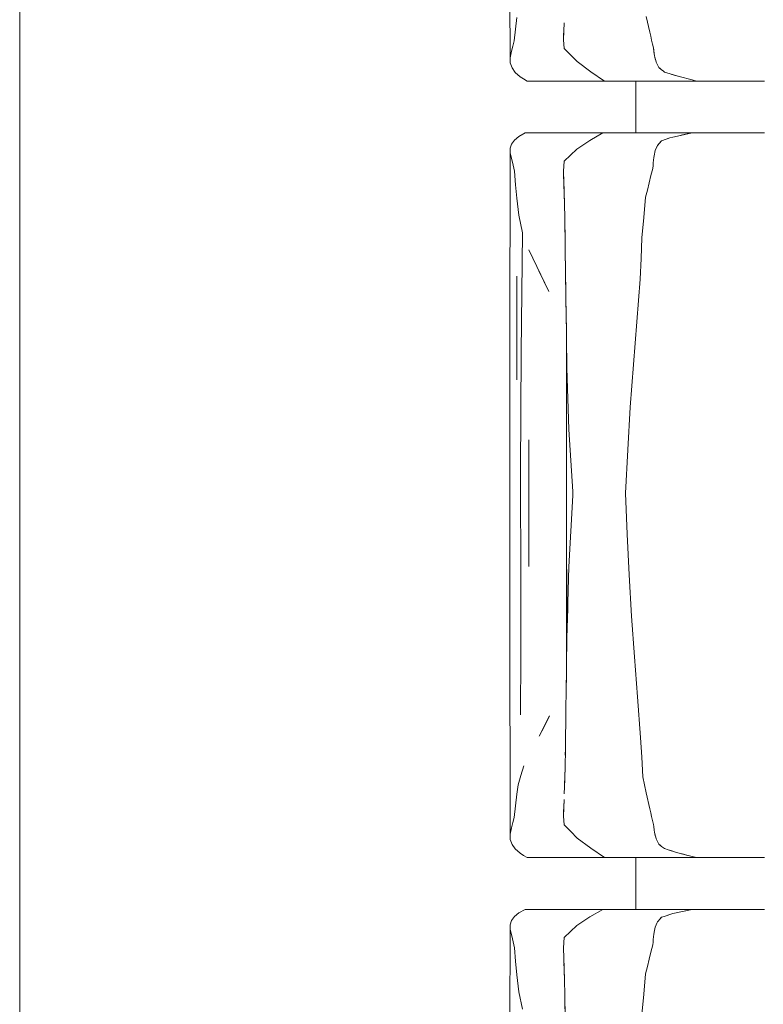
# Model space of a CAD drawing. Header units: millimetres. Extents: x -261 to 187, y -214 to 106.
# Tile 664 of 1056: x -209.987 to -209.411, y 10.916 to 11.679. Entities that reach past the tile are written whole.
import ezdxf

# ---------------------------------------------------------------- set-up
doc = ezdxf.new("R2010")
doc.units = ezdxf.units.MM
doc.header["$LTSCALE"] = 0.005
doc.header["$MEASUREMENT"] = 0
doc.layers.add('IFC-Elemento de mobília-Contorno', color=9, linetype='Continuous', lineweight=5)
doc.layers.add('IFC-Laje-Contorno', color=9, linetype='Continuous', lineweight=5)

msp = doc.modelspace()

# ---------------------------------------------------------------- linework, layer by layer
at = {"layer": 'IFC-Elemento de mobília-Contorno', "lineweight": 5}
for p, q in [((-209.60767, 11.81679), (-209.60759, 11.64917)), ((-209.60342, 11.67121), (-209.6024, 11.68032)), ((-209.50205, 11.68117), (-209.49939, 11.66884)), ((-209.60445, 11.66211), (-209.60342, 11.67121)), ((-209.56616, 11.6631), (-209.56594, 11.66958)), ((-209.56615, 11.66434), (-209.56585, 11.67233)), ((-209.56594, 11.66958), (-209.56572, 11.67606)), ((-209.56585, 11.67233), (-209.56579, 11.67385)), ((-209.60549, 11.65818), (-209.60445, 11.66211)), ((-209.56616, 11.6631), (-209.56559, 11.65638)), ((-209.56615, 11.66434), (-209.56613, 11.66406)), ((-209.49939, 11.66884), (-209.49865, 11.6658)), ((-209.49865, 11.6658), (-209.49792, 11.66277)), ((-209.49792, 11.66277), (-209.49718, 11.65974)), ((-209.60759, 11.64917), (-209.60653, 11.65425)), ((-209.60653, 11.65425), (-209.60549, 11.65818)), ((-209.56559, 11.65638), (-209.56054, 11.65125)), ((-209.49718, 11.65974), (-209.49645, 11.6567)), ((-209.49645, 11.6567), (-209.49578, 11.65073)), ((-209.49645, 11.6567), (-209.49612, 11.65372)), ((-209.49645, 11.6567), (-209.49628, 11.65521)), ((-209.60759, 11.64917), (-209.60744, 11.64506)), ((-209.56054, 11.65125), (-209.5555, 11.64612)), ((-209.49612, 11.65372), (-209.49595, 11.65222)), ((-209.49612, 11.65372), (-209.49578, 11.65073)), ((-209.49595, 11.65222), (-209.49578, 11.65073)), ((-209.49578, 11.65073), (-209.49544, 11.64947)), ((-209.49544, 11.64947), (-209.49476, 11.64696)), ((-209.49544, 11.64947), (-209.4951, 11.64822)), ((-209.4951, 11.64822), (-209.49476, 11.64696)), ((-209.49476, 11.64696), (-209.49442, 11.6457)), ((-209.60744, 11.64506), (-209.60606, 11.64134)), ((-209.60606, 11.64134), (-209.60358, 11.63779)), ((-209.5555, 11.64612), (-209.54496, 11.63828)), ((-209.49442, 11.6457), (-209.49393, 11.64467)), ((-209.49393, 11.64467), (-209.49344, 11.64365)), ((-209.49344, 11.64365), (-209.49246, 11.64159)), ((-209.49344, 11.64365), (-209.49295, 11.64262)), ((-209.49246, 11.64159), (-209.49025, 11.6398)), ((-209.49246, 11.64159), (-209.49136, 11.64069)), ((-209.49136, 11.64069), (-209.49025, 11.6398)), ((-209.49025, 11.6398), (-209.48914, 11.6389)), ((-209.60358, 11.63779), (-209.59974, 11.63439)), ((-209.59974, 11.63439), (-209.59708, 11.63275)), ((-209.59708, 11.63275), (-209.59442, 11.63111)), ((-209.54496, 11.63828), (-209.53445, 11.63111)), ((-209.48914, 11.6389), (-209.48804, 11.638)), ((-209.48804, 11.638), (-209.47663, 11.63448)), ((-209.48233, 11.63624), (-209.47663, 11.63448)), ((-209.48233, 11.63624), (-209.47948, 11.63536)), ((-209.47948, 11.63536), (-209.47663, 11.63448)), ((-209.47663, 11.63448), (-209.46649, 11.63195)), ((-209.46649, 11.63195), (-209.46311, 11.63111)), ((-209.59442, 11.63111), (-209.53445, 11.63111)), ((-209.53445, 11.63111), (-209.49317, 11.63111)), ((-209.51022, 11.59104), (-209.51022, 11.63111)), ((-209.49317, 11.63111), (-209.46311, 11.63111)), ((-209.46311, 11.63111), (-209.46114, 11.63111)), ((-209.46114, 11.63111), (-209.45918, 11.63111)), ((-209.45918, 11.63111), (-209.45725, 11.63111)), ((-209.45725, 11.63111), (-209.45533, 11.63111)), ((-209.45533, 11.63111), (-209.45341, 11.63111)), ((-209.45341, 11.63111), (-209.45149, 11.63111)), ((-209.45149, 11.63111), (-209.44956, 11.63111)), ((-209.44956, 11.63111), (-209.44761, 11.63111)), ((-209.44761, 11.63111), (-209.44563, 11.63111)), ((-209.44563, 11.63111), (-209.44362, 11.63111)), ((-209.44362, 11.63111), (-209.44156, 11.63111)), ((-209.44156, 11.63111), (-209.43945, 11.63111)), ((-209.43945, 11.63111), (-209.4373, 11.63111)), ((-209.4373, 11.63111), (-209.43511, 11.63111)), ((-209.43511, 11.63111), (-209.43292, 11.63111)), ((-209.43292, 11.63111), (-209.43073, 11.63111)), ((-209.43073, 11.63111), (-209.42858, 11.63111)), ((-209.42858, 11.63111), (-209.42647, 11.63111)), ((-209.42647, 11.63111), (-209.42444, 11.63111)), ((-209.42444, 11.63111), (-209.4225, 11.63111)), ((-209.4225, 11.63111), (-209.42067, 11.63111)), ((-209.42067, 11.63111), (-209.41894, 11.63111)), ((-209.41894, 11.63111), (-209.41728, 11.63111)), ((-209.41728, 11.63111), (-209.41566, 11.63111)), ((-209.41566, 11.63111), (-209.41403, 11.63111)), ((-209.41403, 11.63111), (-209.41238, 11.63111)), ((-209.41238, 11.63111), (-209.41067, 11.63111)), ((-209.60424, 11.58538), (-209.60084, 11.58825)), ((-209.60084, 11.58825), (-209.59598, 11.59104)), ((-209.59598, 11.59104), (-209.53573, 11.59104)), ((-209.54583, 11.5851), (-209.53573, 11.59104)), ((-209.53573, 11.59104), (-209.46657, 11.59104)), ((-209.52047, 11.59104), (-209.51022, 11.59104)), ((-209.49038, 11.58486), (-209.4838, 11.587)), ((-209.49038, 11.58486), (-209.48599, 11.58629)), ((-209.48599, 11.58629), (-209.4838, 11.587)), ((-209.4838, 11.587), (-209.48161, 11.58771)), ((-209.48161, 11.58771), (-209.47785, 11.58854)), ((-209.47785, 11.58854), (-209.46657, 11.59104)), ((-209.47785, 11.58854), (-209.47409, 11.58937)), ((-209.47409, 11.58937), (-209.47033, 11.5902)), ((-209.47033, 11.5902), (-209.46657, 11.59104)), ((-209.46827, 11.59104), (-209.46526, 11.59104)), ((-209.46657, 11.59104), (-209.4646, 11.59104)), ((-209.46526, 11.59104), (-209.46244, 11.59104)), ((-209.4646, 11.59104), (-209.46262, 11.59104)), ((-209.46262, 11.59104), (-209.46067, 11.59104)), ((-209.46067, 11.59104), (-209.45873, 11.59104)), ((-209.45873, 11.59104), (-209.45681, 11.59104)), ((-209.45681, 11.59104), (-209.45491, 11.59104)), ((-209.45491, 11.59104), (-209.45301, 11.59104)), ((-209.45301, 11.59104), (-209.4511, 11.59104)), ((-209.4511, 11.59104), (-209.44918, 11.59104)), ((-209.44918, 11.59104), (-209.44724, 11.59104)), ((-209.44724, 11.59104), (-209.44527, 11.59104)), ((-209.44527, 11.59104), (-209.44326, 11.59104)), ((-209.44326, 11.59104), (-209.44121, 11.59104)), ((-209.44121, 11.59104), (-209.43911, 11.59104)), ((-209.43911, 11.59104), (-209.43697, 11.59104)), ((-209.43697, 11.59104), (-209.43479, 11.59104)), ((-209.43479, 11.59104), (-209.43261, 11.59104)), ((-209.43261, 11.59104), (-209.43045, 11.59104)), ((-209.43045, 11.59104), (-209.42831, 11.59104)), ((-209.42831, 11.59104), (-209.42623, 11.59104)), ((-209.42623, 11.59104), (-209.42422, 11.59104)), ((-209.42422, 11.59104), (-209.42231, 11.59104)), ((-209.42231, 11.59104), (-209.4205, 11.59104)), ((-209.4205, 11.59104), (-209.41879, 11.59104)), ((-209.41879, 11.59104), (-209.41715, 11.59104)), ((-209.41715, 11.59104), (-209.41554, 11.59104)), ((-209.41554, 11.59104), (-209.41393, 11.59104)), ((-209.41393, 11.59104), (-209.41228, 11.59104)), ((-209.41228, 11.59104), (-209.41057, 11.59104)), ((-209.60768, 11.42558), (-209.60757, 11.57902)), ((-209.60757, 11.57902), (-209.60643, 11.58234)), ((-209.60757, 11.57902), (-209.60749, 11.57532)), ((-209.60643, 11.58234), (-209.60424, 11.58538)), ((-209.56079, 11.57381), (-209.55599, 11.57843)), ((-209.55599, 11.57843), (-209.54583, 11.5851)), ((-209.49511, 11.57724), (-209.49338, 11.58132)), ((-209.49511, 11.57724), (-209.49468, 11.57826)), ((-209.49468, 11.57826), (-209.49338, 11.58132)), ((-209.49424, 11.57928), (-209.49338, 11.58132)), ((-209.49424, 11.57928), (-209.49381, 11.5803)), ((-209.49338, 11.58132), (-209.49188, 11.58309)), ((-209.49338, 11.58132), (-209.49263, 11.58221)), ((-209.49188, 11.58309), (-209.49038, 11.58486)), ((-209.49188, 11.58309), (-209.49113, 11.58398)), ((-209.49113, 11.58398), (-209.49038, 11.58486)), ((-209.60749, 11.57532), (-209.60629, 11.57047)), ((-209.60629, 11.57047), (-209.60522, 11.56589)), ((-209.56559, 11.56918), (-209.56079, 11.57381)), ((-209.49643, 11.56982), (-209.49621, 11.57192)), ((-209.49621, 11.57192), (-209.49593, 11.57325)), ((-209.49593, 11.57325), (-209.49511, 11.57724)), ((-209.60522, 11.56589), (-209.60415, 11.56132)), ((-209.56616, 11.56136), (-209.56588, 11.56527)), ((-209.56616, 11.5612), (-209.56587, 11.56519)), ((-209.56588, 11.56527), (-209.56559, 11.56918)), ((-209.56587, 11.56519), (-209.56559, 11.56918)), ((-209.49848, 11.55792), (-209.49709, 11.56351)), ((-209.49709, 11.56351), (-209.49687, 11.56562)), ((-209.49687, 11.56562), (-209.49665, 11.56772)), ((-209.49665, 11.56772), (-209.49643, 11.56982)), ((-209.60415, 11.56132), (-209.60328, 11.55084)), ((-209.56616, 11.5612), (-209.56585, 11.55049)), ((-209.56616, 11.5612), (-209.56581, 11.54915)), ((-209.56616, 11.5612), (-209.56592, 11.55317)), ((-209.49987, 11.55234), (-209.49848, 11.55792)), ((-209.60328, 11.55084), (-209.6024, 11.54037)), ((-209.56593, 11.55356), (-209.56571, 11.54576)), ((-209.56584, 11.55017), (-209.56581, 11.54915)), ((-209.56583, 11.54994), (-209.56569, 11.54513)), ((-209.50126, 11.54674), (-209.49987, 11.55234)), ((-209.6024, 11.54037), (-209.60071, 11.52729)), ((-209.56571, 11.54576), (-209.56546, 11.53557)), ((-209.56569, 11.54513), (-209.56543, 11.53433)), ((-209.50403, 11.52541), (-209.50265, 11.54116)), ((-209.50265, 11.54116), (-209.50126, 11.54674)), ((-209.56546, 11.53557), (-209.56521, 11.52538)), ((-209.60071, 11.52729), (-209.59793, 11.51364)), ((-209.56521, 11.52538), (-209.56484, 11.50225)), ((-209.50541, 11.50966), (-209.50403, 11.52541)), ((-209.5652, 11.52413), (-209.56518, 11.52353)), ((-209.56518, 11.52353), (-209.56495, 11.50862)), ((-209.59907, 11.42113), (-209.59793, 11.51364)), ((-209.50616, 11.49362), (-209.50541, 11.50966)), ((-209.56484, 11.50225), (-209.56456, 11.4814)), ((-209.59296, 11.50035), (-209.57764, 11.46805)), ((-209.56483, 11.50135), (-209.56483, 11.50104)), ((-209.56483, 11.50104), (-209.56458, 11.48305)), ((-209.50691, 11.47759), (-209.50616, 11.49362)), ((-209.6024, 11.39983), (-209.6024, 11.48)), ((-209.5853, 11.4842), (-209.57764, 11.46805)), ((-209.56456, 11.4814), (-209.56441, 11.47005)), ((-209.56456, 11.48115), (-209.56453, 11.47904)), ((-209.56453, 11.47904), (-209.56438, 11.46761)), ((-209.50948, 11.44459), (-209.50691, 11.47759)), ((-209.56441, 11.47005), (-209.56426, 11.45871)), ((-209.56426, 11.45871), (-209.56419, 11.45313)), ((-209.56424, 11.45673), (-209.56422, 11.4559)), ((-209.56422, 11.4559), (-209.56392, 11.43228)), ((-209.56417, 11.45156), (-209.56395, 11.43434)), ((-209.51211, 11.41178), (-209.50948, 11.44459)), ((-209.56395, 11.17322), (-209.56395, 11.43436)), ((-209.60768, 11.42558), (-209.60767, 11.21564)), ((-209.56392, 11.43228), (-209.56363, 11.40912)), ((-209.59938, 11.32875), (-209.59907, 11.42113)), ((-209.51449, 11.37851), (-209.51211, 11.41178)), ((-209.56363, 11.40912), (-209.5621, 11.36146)), ((-209.51642, 11.34564), (-209.51449, 11.37851)), ((-209.5621, 11.36146), (-209.55902, 11.31346)), ((-209.59296, 11.25521), (-209.59296, 11.35327)), ((-209.51822, 11.31216), (-209.51642, 11.34564)), ((-209.59938, 11.32875), (-209.59918, 11.24061)), ((-209.55902, 11.31346), (-209.55886, 11.31216)), ((-209.55902, 11.31346), (-209.55894, 11.31281)), ((-209.55902, 11.31034), (-209.55894, 11.31125)), ((-209.55894, 11.31281), (-209.55886, 11.31216)), ((-209.55894, 11.31125), (-209.55886, 11.31216)), ((-209.51822, 11.31216), (-209.51685, 11.28032)), ((-209.5605, 11.28269), (-209.55902, 11.31034)), ((-209.56198, 11.25504), (-209.5605, 11.28269)), ((-209.51685, 11.28032), (-209.51542, 11.24879)), ((-209.56363, 11.20002), (-209.56363, 11.25288)), ((-209.5628, 11.22753), (-209.56198, 11.25504)), ((-209.51542, 11.24879), (-209.51344, 11.21693)), ((-209.59918, 11.24061), (-209.59915, 11.18734)), ((-209.56295, 11.22273), (-209.5628, 11.22753)), ((-209.56363, 11.20002), (-209.56295, 11.22273)), ((-209.60767, 11.21564), (-209.60759, 11.04803)), ((-209.51344, 11.21693), (-209.51126, 11.18541)), ((-209.56388, 11.17855), (-209.56363, 11.20002)), ((-209.59957, 11.14054), (-209.59915, 11.18734)), ((-209.51126, 11.18541), (-209.50884, 11.15451)), ((-209.56415, 11.1565), (-209.56388, 11.17855)), ((-209.56414, 11.15716), (-209.56395, 11.17322)), ((-209.56427, 11.1469), (-209.56414, 11.15716)), ((-209.56419, 11.15375), (-209.56415, 11.1565)), ((-209.50884, 11.15451), (-209.50659, 11.12301)), ((-209.56443, 11.1351), (-209.56427, 11.1469)), ((-209.58498, 11.12384), (-209.577, 11.13956)), ((-209.58099, 11.1317), (-209.577, 11.13956)), ((-209.56442, 11.13539), (-209.56433, 11.14275)), ((-209.58498, 11.12384), (-209.58099, 11.1317)), ((-209.56458, 11.1233), (-209.56443, 11.1351)), ((-209.56447, 11.1315), (-209.56442, 11.13539)), ((-209.56476, 11.11238), (-209.56458, 11.1233)), ((-209.50659, 11.12301), (-209.50565, 11.10768)), ((-209.56482, 11.10913), (-209.56471, 11.11451)), ((-209.56471, 11.11451), (-209.56463, 11.12038)), ((-209.56494, 11.10147), (-209.56476, 11.11238)), ((-209.50565, 11.10768), (-209.50472, 11.09236)), ((-209.59934, 11.0936), (-209.59684, 11.10109)), ((-209.56525, 11.09032), (-209.56494, 11.10147)), ((-209.56511, 11.09383), (-209.56501, 11.09883)), ((-209.60122, 11.08627), (-209.59934, 11.0936)), ((-209.56555, 11.07918), (-209.56525, 11.09032)), ((-209.56539, 11.08525), (-209.56511, 11.09383)), ((-209.50472, 11.09236), (-209.50338, 11.08619)), ((-209.6024, 11.07917), (-209.60122, 11.08627)), ((-209.50338, 11.08619), (-209.50205, 11.08003)), ((-209.60342, 11.07007), (-209.6024, 11.07917)), ((-209.50205, 11.08003), (-209.49939, 11.06769)), ((-209.60445, 11.06097), (-209.60342, 11.07007)), ((-209.56616, 11.06195), (-209.56594, 11.06843)), ((-209.56615, 11.06319), (-209.56585, 11.07118)), ((-209.56594, 11.06843), (-209.56572, 11.07492)), ((-209.56585, 11.07118), (-209.56579, 11.07271)), ((-209.49939, 11.06769), (-209.49865, 11.06466)), ((-209.60549, 11.05704), (-209.60445, 11.06097)), ((-209.56616, 11.06195), (-209.56559, 11.05524)), ((-209.56615, 11.06319), (-209.56613, 11.06291)), ((-209.49865, 11.06466), (-209.49792, 11.06163)), ((-209.49792, 11.06163), (-209.49718, 11.05859)), ((-209.60759, 11.04803), (-209.60653, 11.05311)), ((-209.60653, 11.05311), (-209.60549, 11.05704)), ((-209.56559, 11.05524), (-209.56054, 11.0501)), ((-209.49718, 11.05859), (-209.49645, 11.05556)), ((-209.49645, 11.05556), (-209.49628, 11.05407)), ((-209.49628, 11.05407), (-209.49595, 11.05108)), ((-209.60759, 11.04803), (-209.60744, 11.04392)), ((-209.56054, 11.0501), (-209.5555, 11.04498)), ((-209.5555, 11.04498), (-209.54496, 11.03713)), ((-209.49595, 11.05108), (-209.49578, 11.04959)), ((-209.49578, 11.04959), (-209.49544, 11.04833)), ((-209.49544, 11.04833), (-209.49476, 11.04581)), ((-209.49544, 11.04833), (-209.4951, 11.04707)), ((-209.4951, 11.04707), (-209.49476, 11.04581)), ((-209.49476, 11.04581), (-209.49442, 11.04456)), ((-209.49442, 11.04456), (-209.49393, 11.04353)), ((-209.49442, 11.04456), (-209.49295, 11.04147)), ((-209.60744, 11.04392), (-209.60606, 11.0402)), ((-209.60606, 11.0402), (-209.60358, 11.03664)), ((-209.54496, 11.03713), (-209.53445, 11.02997)), ((-209.49393, 11.04353), (-209.49344, 11.0425)), ((-209.49393, 11.04353), (-209.49295, 11.04147)), ((-209.49344, 11.0425), (-209.49295, 11.04147)), ((-209.49295, 11.04147), (-209.49246, 11.04045)), ((-209.49246, 11.04045), (-209.49025, 11.03865)), ((-209.49246, 11.04045), (-209.49136, 11.03955)), ((-209.49136, 11.03955), (-209.49025, 11.03865)), ((-209.49025, 11.03865), (-209.48804, 11.03686)), ((-209.48804, 11.03686), (-209.48519, 11.03598)), ((-209.60358, 11.03664), (-209.59974, 11.03325)), ((-209.59974, 11.03325), (-209.59708, 11.03161)), ((-209.59708, 11.03161), (-209.59442, 11.02997)), ((-209.59442, 11.02997), (-209.53445, 11.02997)), ((-209.53445, 11.02997), (-209.49317, 11.02997)), ((-209.51022, 10.98989), (-209.51022, 11.02997)), ((-209.49317, 11.02997), (-209.46311, 11.02997)), ((-209.48519, 11.03598), (-209.48233, 11.0351)), ((-209.48519, 11.03598), (-209.47948, 11.03422)), ((-209.48233, 11.0351), (-209.47948, 11.03422)), ((-209.47948, 11.03422), (-209.47663, 11.03334)), ((-209.47663, 11.03334), (-209.46649, 11.03081)), ((-209.47663, 11.03334), (-209.46987, 11.03166)), ((-209.47663, 11.03334), (-209.47325, 11.0325)), ((-209.46649, 11.03081), (-209.46311, 11.02997)), ((-209.46311, 11.02997), (-209.46114, 11.02997)), ((-209.46114, 11.02997), (-209.45918, 11.02997)), ((-209.45918, 11.02997), (-209.45725, 11.02997)), ((-209.45725, 11.02997), (-209.45533, 11.02997)), ((-209.45533, 11.02997), (-209.45341, 11.02997)), ((-209.45341, 11.02997), (-209.45149, 11.02997)), ((-209.45149, 11.02997), (-209.44956, 11.02997)), ((-209.44956, 11.02997), (-209.44761, 11.02997)), ((-209.44761, 11.02997), (-209.44563, 11.02997)), ((-209.44563, 11.02997), (-209.44362, 11.02997)), ((-209.44362, 11.02997), (-209.44156, 11.02997)), ((-209.44156, 11.02997), (-209.43945, 11.02997)), ((-209.43945, 11.02997), (-209.4373, 11.02997)), ((-209.4373, 11.02997), (-209.43511, 11.02997)), ((-209.43511, 11.02997), (-209.43292, 11.02997)), ((-209.43292, 11.02997), (-209.43073, 11.02997)), ((-209.43073, 11.02997), (-209.42858, 11.02997)), ((-209.42858, 11.02997), (-209.42647, 11.02997)), ((-209.42647, 11.02997), (-209.42444, 11.02997)), ((-209.42444, 11.02997), (-209.4225, 11.02997)), ((-209.4225, 11.02997), (-209.42067, 11.02997)), ((-209.42067, 11.02997), (-209.41894, 11.02997)), ((-209.41894, 11.02997), (-209.41728, 11.02997)), ((-209.41728, 11.02997), (-209.41566, 11.02997)), ((-209.41566, 11.02997), (-209.41403, 11.02997)), ((-209.41403, 11.02997), (-209.41238, 11.02997)), ((-209.41238, 11.02997), (-209.41067, 11.02997)), ((-209.60643, 10.9812), (-209.60424, 10.98424)), ((-209.60424, 10.98424), (-209.60084, 10.9871)), ((-209.60084, 10.9871), (-209.59598, 10.98989)), ((-209.59598, 10.98989), (-209.53573, 10.98989)), ((-209.55599, 10.97728), (-209.54583, 10.98396)), ((-209.54583, 10.98396), (-209.53573, 10.98989)), ((-209.53573, 10.98989), (-209.46657, 10.98989)), ((-209.52047, 10.98989), (-209.51022, 10.98989)), ((-209.49188, 10.98195), (-209.49038, 10.98372)), ((-209.49113, 10.98283), (-209.49038, 10.98372)), ((-209.49038, 10.98372), (-209.48819, 10.98443)), ((-209.48819, 10.98443), (-209.4838, 10.98585)), ((-209.48819, 10.98443), (-209.48599, 10.98514)), ((-209.48599, 10.98514), (-209.4838, 10.98585)), ((-209.4838, 10.98585), (-209.48161, 10.98656)), ((-209.48161, 10.98656), (-209.46657, 10.98989)), ((-209.47785, 10.98739), (-209.46657, 10.98989)), ((-209.47785, 10.98739), (-209.47409, 10.98823)), ((-209.47409, 10.98823), (-209.47033, 10.98906)), ((-209.47033, 10.98906), (-209.46657, 10.98989)), ((-209.46827, 10.98989), (-209.46526, 10.98989)), ((-209.46657, 10.98989), (-209.4646, 10.98989)), ((-209.46526, 10.98989), (-209.46244, 10.98989)), ((-209.4646, 10.98989), (-209.46262, 10.98989)), ((-209.46262, 10.98989), (-209.46067, 10.98989)), ((-209.46067, 10.98989), (-209.45873, 10.98989)), ((-209.45873, 10.98989), (-209.45681, 10.98989)), ((-209.45681, 10.98989), (-209.45491, 10.98989)), ((-209.45491, 10.98989), (-209.45301, 10.98989)), ((-209.45301, 10.98989), (-209.4511, 10.98989)), ((-209.4511, 10.98989), (-209.44918, 10.98989)), ((-209.44918, 10.98989), (-209.44724, 10.98989)), ((-209.44724, 10.98989), (-209.44527, 10.98989)), ((-209.44527, 10.98989), (-209.44326, 10.98989)), ((-209.44326, 10.98989), (-209.44121, 10.98989)), ((-209.44121, 10.98989), (-209.43911, 10.98989)), ((-209.43911, 10.98989), (-209.43697, 10.98989)), ((-209.43697, 10.98989), (-209.43479, 10.98989)), ((-209.43479, 10.98989), (-209.43261, 10.98989)), ((-209.43261, 10.98989), (-209.43045, 10.98989)), ((-209.43045, 10.98989), (-209.42831, 10.98989)), ((-209.42831, 10.98989), (-209.42623, 10.98989)), ((-209.42623, 10.98989), (-209.42422, 10.98989)), ((-209.42422, 10.98989), (-209.42231, 10.98989)), ((-209.42231, 10.98989), (-209.4205, 10.98989)), ((-209.4205, 10.98989), (-209.41879, 10.98989)), ((-209.41879, 10.98989), (-209.41715, 10.98989)), ((-209.41715, 10.98989), (-209.41554, 10.98989)), ((-209.41554, 10.98989), (-209.41393, 10.98989)), ((-209.41393, 10.98989), (-209.41228, 10.98989)), ((-209.41228, 10.98989), (-209.41057, 10.98989)), ((-209.60768, 10.82444), (-209.60757, 10.97788)), ((-209.60757, 10.97788), (-209.60643, 10.9812)), ((-209.60757, 10.97788), (-209.60749, 10.97418)), ((-209.56559, 10.96804), (-209.55599, 10.97728)), ((-209.56079, 10.97266), (-209.55599, 10.97728)), ((-209.49566, 10.97343), (-209.49511, 10.97609)), ((-209.49511, 10.97609), (-209.49381, 10.97915)), ((-209.49511, 10.97609), (-209.49468, 10.97711)), ((-209.49468, 10.97711), (-209.49381, 10.97915)), ((-209.49381, 10.97915), (-209.49338, 10.98018)), ((-209.49338, 10.98018), (-209.49263, 10.98106)), ((-209.49263, 10.98106), (-209.49188, 10.98195)), ((-209.49188, 10.98195), (-209.49113, 10.98283)), ((-209.60749, 10.97418), (-209.60629, 10.96932)), ((-209.60629, 10.96932), (-209.60522, 10.96475)), ((-209.56559, 10.96804), (-209.56079, 10.97266)), ((-209.49665, 10.96658), (-209.49643, 10.96867)), ((-209.49643, 10.96867), (-209.49621, 10.97078)), ((-209.49621, 10.97078), (-209.49566, 10.97343)), ((-209.49621, 10.97078), (-209.49593, 10.97211)), ((-209.49593, 10.97211), (-209.49566, 10.97343)), ((-209.60522, 10.96475), (-209.60415, 10.96017)), ((-209.56616, 10.96021), (-209.56588, 10.96413)), ((-209.56616, 10.96005), (-209.56587, 10.96405)), ((-209.56588, 10.96413), (-209.56559, 10.96804)), ((-209.56587, 10.96405), (-209.56559, 10.96804)), ((-209.49848, 10.95678), (-209.49709, 10.96237)), ((-209.49709, 10.96237), (-209.49687, 10.96447)), ((-209.49687, 10.96447), (-209.49665, 10.96658)), ((-209.60415, 10.96017), (-209.60328, 10.9497)), ((-209.56616, 10.96005), (-209.56569, 10.94399)), ((-209.56616, 10.96005), (-209.56592, 10.95202)), ((-209.49987, 10.95119), (-209.49848, 10.95678)), ((-209.60328, 10.9497), (-209.6024, 10.93922)), ((-209.56593, 10.95242), (-209.56571, 10.94462)), ((-209.5658, 10.94783), (-209.56569, 10.94399)), ((-209.50265, 10.94001), (-209.50126, 10.9456)), ((-209.50126, 10.9456), (-209.49987, 10.95119)), ((-209.6024, 10.93922), (-209.60071, 10.92615)), ((-209.56571, 10.94462), (-209.56546, 10.93443)), ((-209.56569, 10.94399), (-209.56543, 10.93319)), ((-209.50403, 10.92426), (-209.50265, 10.94001)), ((-209.56546, 10.93443), (-209.56521, 10.92424)), ((-209.60071, 10.92615), (-209.59793, 10.91249)), ((-209.56521, 10.92424), (-209.56484, 10.9011)), ((-209.5652, 10.92299), (-209.56518, 10.92239)), ((-209.50541, 10.90852), (-209.50403, 10.92426)), ((-209.56518, 10.92239), (-209.56495, 10.90747))]:
    msp.add_line(p, q, dxfattribs=at)
at = {"layer": 'IFC-Laje-Contorno', "lineweight": 5}
msp.add_line((-209.98725, 4.18221), (-209.98725, 17.25477), dxfattribs=at)

doc.saveas('drawing.dxf')
